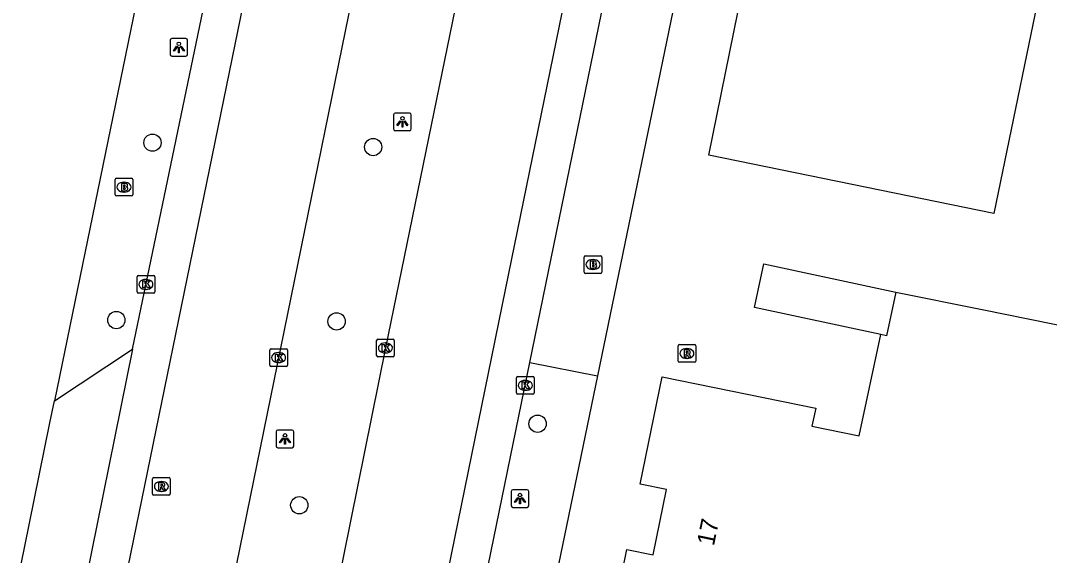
# Model space of a CAD drawing. Extents: x 157692 to 159670, y 381454 to 383289.
# Drawn here: x 158526.5 to 158584.8, y 382215.7 to 382246 of the extents above; entities that cross this region are included whole.
import ezdxf

# ---------------------------------------------------------------- set-up
doc = ezdxf.new("R2010")
doc.units = 0
for name, color, linetype in [('IMGEO_Boom', 7, 'Continuous'), ('IMGEO_Brandkraan', 7, 'Continuous'), ('IMGEO_Kolk', 7, 'Continuous'), ('IMGEO_Lichtpunt', 7, 'Continuous'), ('IMGEO_Pand', 7, 'Continuous'), ('IMGEO_Pand_nummerreeks', 7, 'Continuous'), ('IMGEO_Rijbaan_lokaal_gesloten', 7, 'Continuous'), ('IMGEO_Rijbaan_lokaal_open', 7, 'Continuous'), ('IMGEO_Rioolput', 7, 'Continuous'), ('IMGEO_Voetpad_open', 7, 'Continuous')]:
    doc.layers.add(name, color=color, linetype=linetype)

msp = doc.modelspace()

# ---------------------------------------------------------------- linework, layer by layer
at = {"layer": 'IMGEO_Boom'}
for centre in [(158534, 382239.078), (158546.504, 382238.83), (158531.952, 382229.033), (158544.431, 382228.958), (158555.821, 382223.161), (158542.318, 382218.546)]:
    msp.add_circle(centre, 0.489, dxfattribs=at)
at = {"layer": 'IMGEO_Brandkraan'}
for p, q in [((158531.887, 382236.134), (158531.887, 382236.986)), ((158531.962, 382237.06), (158532.814, 382237.06)), ((158532.375, 382236.84), (158532.4, 382236.84)), ((158532.888, 382236.986), (158532.888, 382236.134)), ((158532.814, 382236.06), (158531.962, 382236.06)), ((158532.398, 382236.28), (158532.373, 382236.28)), ((158558.455, 382231.751), (158558.455, 382232.603)), ((158558.53, 382232.677), (158559.382, 382232.677)), ((158559.456, 382232.603), (158559.456, 382231.751)), ((158558.943, 382232.457), (158558.968, 382232.457)), ((158559.382, 382231.677), (158558.53, 382231.677)), ((158558.966, 382231.897), (158558.941, 382231.897))]:
    msp.add_line(p, q, dxfattribs=at)
for points in [[(158531.887, 382236.134), (158531.887, 382236.986)], [(158531.962, 382237.06), (158532.814, 382237.06)], [(158532.235, 382236.76), (158532.235, 382236.36), (158532.448, 382236.36)], [(158532.466, 382236.76), (158532.235, 382236.76)], [(158532.414, 382236.679), (158532.36, 382236.679), (158532.36, 382236.603)], [(158532.888, 382236.986), (158532.888, 382236.134)], [(158532.814, 382236.06), (158531.962, 382236.06)], [(158532.36, 382236.603), (158532.413, 382236.603)], [(158532.422, 382236.527), (158532.36, 382236.527), (158532.36, 382236.446)], [(158532.36, 382236.446), (158532.422, 382236.446)], [(158558.455, 382231.751), (158558.455, 382232.603)], [(158558.53, 382232.677), (158559.382, 382232.677)], [(158559.456, 382232.603), (158559.456, 382231.751)], [(158558.803, 382232.377), (158558.803, 382231.977), (158559.016, 382231.977)], [(158559.034, 382232.377), (158558.803, 382232.377)], [(158558.982, 382232.296), (158558.928, 382232.296), (158558.928, 382232.22)], [(158558.928, 382232.22), (158558.981, 382232.22)], [(158558.99, 382232.144), (158558.928, 382232.144), (158558.928, 382232.063)], [(158558.928, 382232.063), (158558.99, 382232.063)], [(158559.382, 382231.677), (158558.53, 382231.677)]]:
    msp.add_lwpolyline(points, dxfattribs=at)
for centre, radius, start, end in [((158531.964, 382236.984), 0.0765, 91.55205, 178.44795), ((158531.964, 382236.984), 0.0765, 91.55205, 178.44795), ((158532.415, 382236.641), 0.0379, 267.82845, 90.93552), ((158532.47, 382236.615), 0.145, 59.4692, 91.53667), ((158532.495, 382236.662), 0.0922, 285.51372, 58.15012), ((158532.812, 382236.984), 0.0765, 1.55205, 88.44795), ((158532.812, 382236.984), 0.0765, 1.55205, 88.44795), ((158531.964, 382236.136), 0.0765, 181.55205, 268.44795), ((158531.964, 382236.136), 0.0765, 181.55205, 268.44795), ((158532.423, 382236.486), 0.0404, 269.87594, 90.50774), ((158532.454, 382236.611), 0.251, 268.66757, 293.53466), ((158532.5, 382236.47), 0.105, 301.31148, 78.98903), ((158532.812, 382236.136), 0.0765, 271.55205, 358.44795), ((158532.812, 382236.136), 0.0765, 271.55205, 358.44795), ((158558.532, 382232.601), 0.0765, 91.55205, 178.44795), ((158558.532, 382232.601), 0.0765, 91.55205, 178.44795), ((158559.38, 382232.601), 0.0765, 1.55205, 88.44795), ((158559.38, 382232.601), 0.0765, 1.55205, 88.44795), ((158558.983, 382232.258), 0.0379, 267.82845, 90.93552), ((158558.991, 382232.103), 0.0404, 269.87594, 90.50774), ((158559.022, 382232.228), 0.251, 268.66757, 293.53466), ((158559.038, 382232.232), 0.145, 59.4692, 91.53667), ((158559.063, 382232.279), 0.0922, 285.51372, 58.15012), ((158559.068, 382232.087), 0.105, 301.31148, 78.98903), ((158558.532, 382231.753), 0.0765, 181.55205, 268.44795), ((158558.532, 382231.753), 0.0765, 181.55205, 268.44795), ((158559.38, 382231.753), 0.0765, 271.55205, 358.44795), ((158559.38, 382231.753), 0.0765, 271.55205, 358.44795)]:
    msp.add_arc(centre, radius, start, end, dxfattribs=at)
for centre, major_axis, ratio, start_param, end_param in [((158532.374, 382236.56), (-0.387, 0.002), 0.722429, 4.712389, 7.853982), ((158532.399, 382236.56), (-0.39, 0.002), 0.717154, 1.570796, 4.712389), ((158558.942, 382232.177), (-0.387, 0.002), 0.722429, 4.712389, 7.853982), ((158558.967, 382232.177), (-0.39, 0.002), 0.717154, 1.570796, 4.712389)]:
    msp.add_ellipse(centre, major_axis=major_axis, ratio=ratio, start_param=start_param, end_param=end_param, dxfattribs=at)
at = {"layer": 'IMGEO_Kolk'}
for p, q in [((158533.126, 382230.625), (158533.126, 382231.477)), ((158533.201, 382231.551), (158534.053, 382231.551)), ((158534.127, 382231.477), (158534.127, 382230.625)), ((158533.614, 382231.331), (158533.639, 382231.331)), ((158534.053, 382230.551), (158533.201, 382230.551)), ((158533.637, 382230.771), (158533.612, 382230.771)), ((158546.701, 382227.029), (158546.701, 382227.881)), ((158546.776, 382227.955), (158547.628, 382227.955)), ((158547.702, 382227.881), (158547.702, 382227.029)), ((158540.643, 382226.482), (158540.643, 382227.334)), ((158540.718, 382227.408), (158541.57, 382227.408)), ((158541.644, 382227.334), (158541.644, 382226.482)), ((158547.189, 382227.735), (158547.214, 382227.735)), ((158541.131, 382227.188), (158541.156, 382227.188)), ((158547.628, 382226.955), (158546.776, 382226.955)), ((158547.212, 382227.175), (158547.187, 382227.175)), ((158541.57, 382226.408), (158540.718, 382226.408)), ((158541.154, 382226.628), (158541.129, 382226.628)), ((158554.623, 382224.908), (158554.623, 382225.76)), ((158554.698, 382225.834), (158555.55, 382225.834)), ((158555.111, 382225.614), (158555.136, 382225.614)), ((158555.624, 382225.76), (158555.624, 382224.908)), ((158555.134, 382225.054), (158555.109, 382225.054)), ((158555.55, 382224.834), (158554.698, 382224.834))]:
    msp.add_line(p, q, dxfattribs=at)
for points in [[(158533.126, 382230.625), (158533.126, 382231.477)], [(158533.201, 382231.551), (158534.053, 382231.551)], [(158534.127, 382231.477), (158534.127, 382230.625)], [(158533.447, 382231.251), (158533.57, 382231.251), (158533.57, 382231.1), (158533.7, 382231.251), (158533.864, 382231.251), (158533.718, 382231.1), (158533.871, 382230.851), (158533.719, 382230.851), (158533.634, 382231.015), (158533.57, 382230.948), (158533.57, 382230.851), (158533.447, 382230.851), (158533.447, 382231.251)], [(158534.053, 382230.551), (158533.201, 382230.551)], [(158546.701, 382227.029), (158546.701, 382227.881)], [(158546.776, 382227.955), (158547.628, 382227.955)], [(158547.702, 382227.881), (158547.702, 382227.029)], [(158540.643, 382226.482), (158540.643, 382227.334)], [(158540.718, 382227.408), (158541.57, 382227.408)], [(158541.644, 382227.334), (158541.644, 382226.482)], [(158547.022, 382227.655), (158547.145, 382227.655), (158547.145, 382227.504), (158547.275, 382227.655), (158547.439, 382227.655), (158547.293, 382227.504), (158547.446, 382227.255), (158547.294, 382227.255), (158547.209, 382227.419), (158547.145, 382227.352), (158547.145, 382227.255), (158547.022, 382227.255), (158547.022, 382227.655)], [(158540.964, 382227.108), (158541.087, 382227.108), (158541.087, 382226.957), (158541.217, 382227.108), (158541.381, 382227.108), (158541.235, 382226.957), (158541.388, 382226.708), (158541.236, 382226.708), (158541.151, 382226.872), (158541.087, 382226.805), (158541.087, 382226.708), (158540.964, 382226.708), (158540.964, 382227.108)], [(158547.628, 382226.955), (158546.776, 382226.955)], [(158541.57, 382226.408), (158540.718, 382226.408)], [(158554.623, 382224.908), (158554.623, 382225.76)], [(158554.698, 382225.834), (158555.55, 382225.834)], [(158554.944, 382225.534), (158555.067, 382225.534), (158555.067, 382225.383), (158555.197, 382225.534), (158555.361, 382225.534), (158555.215, 382225.383), (158555.368, 382225.134), (158555.216, 382225.134), (158555.131, 382225.298), (158555.067, 382225.231), (158555.067, 382225.134), (158554.944, 382225.134), (158554.944, 382225.534)], [(158555.624, 382225.76), (158555.624, 382224.908)], [(158555.55, 382224.834), (158554.698, 382224.834)]]:
    msp.add_lwpolyline(points, dxfattribs=at)
for centre, start, end in [((158533.203, 382231.475), 91.55205, 178.44795), ((158533.203, 382231.475), 91.55205, 178.44795), ((158534.051, 382231.475), 1.55205, 88.44795), ((158534.051, 382231.475), 1.55205, 88.44795), ((158533.203, 382230.627), 181.55205, 268.44795), ((158533.203, 382230.627), 181.55205, 268.44795), ((158534.051, 382230.627), 271.55205, 358.44795), ((158534.051, 382230.627), 271.55205, 358.44795), ((158546.778, 382227.879), 91.55205, 178.44795), ((158546.778, 382227.879), 91.55205, 178.44795), ((158547.626, 382227.879), 1.55205, 88.44795), ((158547.626, 382227.879), 1.55205, 88.44795), ((158540.72, 382227.332), 91.55205, 178.44795), ((158540.72, 382227.332), 91.55205, 178.44795), ((158541.568, 382227.332), 1.55205, 88.44795), ((158541.568, 382227.332), 1.55205, 88.44795), ((158546.778, 382227.031), 181.55205, 268.44795), ((158546.778, 382227.031), 181.55205, 268.44795), ((158547.626, 382227.031), 271.55205, 358.44795), ((158547.626, 382227.031), 271.55205, 358.44795), ((158540.72, 382226.484), 181.55205, 268.44795), ((158540.72, 382226.484), 181.55205, 268.44795), ((158541.568, 382226.484), 271.55205, 358.44795), ((158541.568, 382226.484), 271.55205, 358.44795), ((158554.7, 382225.758), 91.55205, 178.44795), ((158554.7, 382225.758), 91.55205, 178.44795), ((158555.548, 382225.758), 1.55205, 88.44795), ((158555.548, 382225.758), 1.55205, 88.44795), ((158554.7, 382224.91), 181.55205, 268.44795), ((158554.7, 382224.91), 181.55205, 268.44795), ((158555.548, 382224.91), 271.55205, 358.44795), ((158555.548, 382224.91), 271.55205, 358.44795)]:
    msp.add_arc(centre, 0.0765, start, end, dxfattribs=at)
for centre, major_axis, ratio, start_param, end_param in [((158533.613, 382231.051), (-0.387, 0.002), 0.722429, 4.712389, 7.853982), ((158533.638, 382231.051), (-0.39, 0.002), 0.717154, 1.570796, 4.712389), ((158547.188, 382227.455), (-0.387, 0.002), 0.722429, 4.712389, 7.853982), ((158547.213, 382227.455), (-0.39, 0.002), 0.717154, 1.570796, 4.712389), ((158541.13, 382226.908), (-0.387, 0.002), 0.722429, 4.712389, 7.853982), ((158541.155, 382226.908), (-0.39, 0.002), 0.717154, 1.570796, 4.712389), ((158555.11, 382225.334), (-0.387, 0.002), 0.722429, 4.712389, 7.853982), ((158555.135, 382225.334), (-0.39, 0.002), 0.717154, 1.570796, 4.712389)]:
    msp.add_ellipse(centre, major_axis=major_axis, ratio=ratio, start_param=start_param, end_param=end_param, dxfattribs=at)
at = {"layer": 'IMGEO_Lichtpunt'}
for p, q in [((158534.995, 382244.88), (158534.995, 382244.073)), ((158534.995, 382244.88), (158534.995, 382244.073)), ((158535.897, 382244.975), (158535.089, 382244.975)), ((158535.897, 382244.975), (158535.089, 382244.975)), ((158535.991, 382244.073), (158535.991, 382244.88)), ((158535.991, 382244.073), (158535.991, 382244.88)), ((158535.089, 382243.979), (158535.897, 382243.979)), ((158535.089, 382243.979), (158535.897, 382243.979)), ((158548.567, 382240.755), (158547.759, 382240.755)), ((158548.567, 382240.755), (158547.759, 382240.755)), ((158547.665, 382240.66), (158547.665, 382239.853)), ((158547.665, 382240.66), (158547.665, 382239.853)), ((158548.661, 382239.853), (158548.661, 382240.66)), ((158548.661, 382239.853), (158548.661, 382240.66)), ((158547.759, 382239.759), (158548.567, 382239.759)), ((158547.759, 382239.759), (158548.567, 382239.759)), ((158541.005, 382222.706), (158541.005, 382221.899)), ((158541.005, 382222.706), (158541.005, 382221.899)), ((158541.907, 382222.801), (158541.099, 382222.801)), ((158541.907, 382222.801), (158541.099, 382222.801)), ((158542.001, 382221.899), (158542.001, 382222.706)), ((158542.001, 382221.899), (158542.001, 382222.706)), ((158541.099, 382221.805), (158541.907, 382221.805)), ((158541.099, 382221.805), (158541.907, 382221.805)), ((158554.326, 382219.327), (158554.326, 382218.52)), ((158554.326, 382219.327), (158554.326, 382218.52)), ((158555.228, 382219.422), (158554.42, 382219.422)), ((158555.228, 382219.422), (158554.42, 382219.422)), ((158555.322, 382218.52), (158555.322, 382219.327)), ((158555.322, 382218.52), (158555.322, 382219.327)), ((158554.42, 382218.426), (158555.228, 382218.426)), ((158554.42, 382218.426), (158555.228, 382218.426))]:
    msp.add_line(p, q, dxfattribs=at)
for points in [[(158535.369, 382244.544), (158535.408, 382244.516), (158535.22, 382244.254), (158535.182, 382244.281), (158535.369, 382244.544)], [(158535.471, 382244.496), (158535.518, 382244.496), (158535.518, 382244.174), (158535.471, 382244.174), (158535.471, 382244.496)], [(158535.581, 382244.516), (158535.619, 382244.543), (158535.806, 382244.281), (158535.767, 382244.253), (158535.581, 382244.516)], [(158548.039, 382240.324), (158548.078, 382240.296), (158547.89, 382240.034), (158547.852, 382240.061), (158548.039, 382240.324)], [(158548.141, 382240.276), (158548.188, 382240.276), (158548.188, 382239.954), (158548.141, 382239.954), (158548.141, 382240.276)], [(158548.251, 382240.296), (158548.289, 382240.323), (158548.476, 382240.061), (158548.437, 382240.033), (158548.251, 382240.296)], [(158541.379, 382222.37), (158541.418, 382222.342), (158541.23, 382222.08), (158541.192, 382222.107), (158541.379, 382222.37)], [(158541.481, 382222.322), (158541.528, 382222.322), (158541.528, 382222), (158541.481, 382222), (158541.481, 382222.322)], [(158541.591, 382222.342), (158541.629, 382222.369), (158541.816, 382222.107), (158541.777, 382222.079), (158541.591, 382222.342)], [(158554.7, 382218.991), (158554.739, 382218.963), (158554.551, 382218.701), (158554.513, 382218.728), (158554.7, 382218.991)], [(158554.802, 382218.943), (158554.849, 382218.943), (158554.849, 382218.621), (158554.802, 382218.621), (158554.802, 382218.943)], [(158554.912, 382218.963), (158554.95, 382218.99), (158555.137, 382218.728), (158555.098, 382218.7), (158554.912, 382218.963)]]:
    msp.add_lwpolyline(points, dxfattribs=at)
for centre in [(158535.494, 382244.678), (158548.164, 382240.458), (158541.504, 382222.504), (158554.825, 382219.125)]:
    msp.add_circle(centre, 0.0994, dxfattribs=at)
for centre, start, end in [((158535.089, 382244.88), 90, 180), ((158535.089, 382244.88), 90, 180), ((158535.897, 382244.88), 0, 90), ((158535.897, 382244.88), 0, 90), ((158535.089, 382244.073), 180, 270), ((158535.089, 382244.073), 180, 270), ((158535.897, 382244.073), 270, 0), ((158535.897, 382244.073), 270, 360), ((158547.759, 382240.66), 90, 180), ((158547.759, 382240.66), 90, 180), ((158548.567, 382240.66), 0, 90), ((158548.567, 382240.66), 0, 90), ((158547.759, 382239.853), 180, 270), ((158547.759, 382239.853), 180, 270), ((158548.567, 382239.853), 270, 0), ((158548.567, 382239.853), 270, 360), ((158541.099, 382222.706), 90, 180), ((158541.099, 382222.706), 90, 180), ((158541.907, 382222.706), 0, 90), ((158541.907, 382222.706), 0, 90), ((158541.099, 382221.899), 180, 270), ((158541.099, 382221.899), 180, 270), ((158541.907, 382221.899), 270, 0), ((158541.907, 382221.899), 270, 360), ((158554.42, 382219.327), 90, 180), ((158554.42, 382219.327), 90, 180), ((158555.228, 382219.327), 0, 90), ((158555.228, 382219.327), 0, 90), ((158554.42, 382218.52), 180, 270), ((158554.42, 382218.52), 180, 270), ((158555.228, 382218.52), 270, 0), ((158555.228, 382218.52), 270, 360)]:
    msp.add_arc(centre, 0.0946, start, end, dxfattribs=at)
at = {"layer": 'IMGEO_Pand'}
for points in [[(158625.252, 382249.584), (158619.878, 382250.685), (158600.86, 382254.58), (158601.058, 382255.546), (158598.989, 382255.97), (158598.787, 382254.979), (158586.303, 382257.536), (158584.749, 382250), (158581.669, 382235.069), (158570.413, 382237.369), (158565.514, 382238.37), (158567.892, 382250), (158570.108, 382260.839), (158567.371, 382261.4), (158568.934, 382269.03)], [(158575.263, 382228.214), (158568.104, 382229.749), (158568.635, 382232.223), (158576.115, 382230.619)], [(158576.115, 382230.619), (158575.584, 382228.145), (158575.263, 382228.214)], [(158576.115, 382230.619), (158581.016, 382229.628), (158629.34, 382219.832), (158624.324, 382195.285)], [(158558.961, 382206.635), (158560.882, 382216.032), (158562.364, 382215.729), (158563.119, 382219.432), (158561.639, 382219.733), (158562.884, 382225.827), (158571.578, 382224.05), (158571.367, 382223.019), (158574.032, 382222.478), (158575.263, 382228.214)]]:
    msp.add_lwpolyline(points, dxfattribs=at)
at = {"layer": 'IMGEO_Rijbaan_lokaal_gesloten'}
for points in [[(158522.982, 382137.975), (158549.349, 382267.06), (158553.124, 382285.066), (158561.45, 382326.139), (158561.609, 382326.746), (158561.897, 382327.314), (158562.266, 382327.772), (158562.742, 382328.162), (158563.281, 382328.442), (158563.854, 382328.604), (158564.425, 382328.647), (158564.939, 382328.591), (158565.051, 382328.557)], [(158566.644, 382322.187), (158547.202, 382227.455), (158542.075, 382202.135), (158534.877, 382167.21), (158528.747, 382136.998)], [(158532.866, 382227.394), (158537.807, 382251.157), (158545.126, 382287.308), (158547.764, 382300.168)], [(158549.739, 382298.691), (158547.418, 382287.352), (158541.544, 382258.661), (158528.593, 382195.516), (158527.621, 382193.95), (158526.611, 382192.236), (158525.428, 382190.17), (158525.289, 382189.937), (158525.073, 382189.43), (158524.398, 382187.848), (158524.097, 382187.038), (158523.847, 382186.302), (158523.361, 382184.485)], [(158563.237, 382275.98), (158554.178, 382231.666), (158544.988, 382186.707), (158534.64, 382136.161)], [(158555.39, 382226.63), (158560.201, 382250.104)], [(158532.866, 382227.394), (158528.224, 382204.425)], [(158549.561, 382198.266), (158555.39, 382226.63)]]:
    msp.add_lwpolyline(points, dxfattribs=at)
at = {"layer": 'IMGEO_Rijbaan_lokaal_open'}
for points in [[(158563.842, 382248.283), (158559.221, 382225.883)], [(158528.445, 382224.468), (158532.866, 382227.394)], [(158555.39, 382226.63), (158559.221, 382225.883)], [(158524.987, 382207.53), (158526.326, 382214.089), (158527.009, 382217.437), (158528.187, 382223.205), (158528.445, 382224.468)]]:
    msp.add_lwpolyline(points, dxfattribs=at)
at = {"layer": 'IMGEO_Rioolput'}
for p, q in [((158563.779, 382226.714), (158563.779, 382227.566)), ((158563.854, 382227.64), (158564.706, 382227.64)), ((158564.267, 382227.42), (158564.292, 382227.42)), ((158564.78, 382227.566), (158564.78, 382226.714)), ((158564.29, 382226.86), (158564.265, 382226.86)), ((158564.706, 382226.64), (158563.854, 382226.64)), ((158534.005, 382219.184), (158534.005, 382220.036)), ((158534.08, 382220.11), (158534.932, 382220.11)), ((158534.493, 382219.89), (158534.518, 382219.89)), ((158535.006, 382220.036), (158535.006, 382219.184)), ((158534.516, 382219.33), (158534.491, 382219.33)), ((158534.932, 382219.11), (158534.08, 382219.11))]:
    msp.add_line(p, q, dxfattribs=at)
for points in [[(158563.779, 382226.714), (158563.779, 382227.566)], [(158563.854, 382227.64), (158564.706, 382227.64)], [(158564.368, 382227.338), (158564.116, 382227.34), (158564.116, 382226.94)], [(158564.78, 382227.566), (158564.78, 382226.714)], [(158564.116, 382226.94), (158564.24, 382226.94), (158564.24, 382227.102), (158564.251, 382227.102)], [(158564.294, 382227.259), (158564.24, 382227.259), (158564.24, 382227.178)], [(158564.24, 382227.178), (158564.292, 382227.178)], [(158564.298, 382227.073), (158564.369, 382226.94), (158564.509, 382226.94), (158564.444, 382227.066)], [(158564.706, 382226.64), (158563.854, 382226.64)], [(158534.005, 382219.184), (158534.005, 382220.036)], [(158534.08, 382220.11), (158534.932, 382220.11)], [(158534.594, 382219.808), (158534.342, 382219.81), (158534.342, 382219.41)], [(158534.52, 382219.729), (158534.466, 382219.729), (158534.466, 382219.648)], [(158535.006, 382220.036), (158535.006, 382219.184)], [(158534.342, 382219.41), (158534.466, 382219.41), (158534.466, 382219.572), (158534.477, 382219.572)], [(158534.466, 382219.648), (158534.518, 382219.648)], [(158534.524, 382219.543), (158534.595, 382219.41), (158534.735, 382219.41), (158534.67, 382219.536)], [(158534.932, 382219.11), (158534.08, 382219.11)]]:
    msp.add_lwpolyline(points, dxfattribs=at)
for centre, radius, start, end in [((158563.856, 382227.564), 0.0765, 91.55205, 178.44795), ((158563.856, 382227.564), 0.0765, 91.55205, 178.44795), ((158564.367, 382227.228), 0.109, 350.36119, 89.41601), ((158564.704, 382227.564), 0.0765, 1.55205, 88.44795), ((158564.704, 382227.564), 0.0765, 1.55205, 88.44795), ((158563.856, 382226.716), 0.0765, 181.55205, 268.44795), ((158563.856, 382226.716), 0.0765, 181.55205, 268.44795), ((158564.25, 382227.049), 0.0533, 26.02933, 88.69889), ((158564.276, 382227.367), 0.19, 274.7715, 282.96867), ((158564.3, 382227.163), 0.0964, 77.00612, 93.18647), ((158564.314, 382227.22), 0.0378, 276.66336, 79.67722), ((158564.365, 382227.228), 0.112, 277.58423, 350.98172), ((158564.349, 382227.013), 0.108, 29.51342, 73.79051), ((158564.704, 382226.716), 0.0765, 271.55205, 358.44795), ((158564.704, 382226.716), 0.0765, 271.55205, 358.44795), ((158534.082, 382220.034), 0.0765, 91.55205, 178.44795), ((158534.082, 382220.034), 0.0765, 91.55205, 178.44795), ((158534.526, 382219.633), 0.0964, 77.00612, 93.18647), ((158534.54, 382219.69), 0.0378, 276.66336, 79.67722), ((158534.593, 382219.698), 0.109, 350.36119, 89.41601), ((158534.93, 382220.034), 0.0765, 1.55205, 88.44795), ((158534.93, 382220.034), 0.0765, 1.55205, 88.44795), ((158534.082, 382219.186), 0.0765, 181.55205, 268.44795), ((158534.082, 382219.186), 0.0765, 181.55205, 268.44795), ((158534.476, 382219.519), 0.0533, 26.02933, 88.69889), ((158534.502, 382219.837), 0.19, 274.7715, 282.96867), ((158534.591, 382219.698), 0.112, 277.58423, 350.98172), ((158534.575, 382219.483), 0.108, 29.51342, 73.79051), ((158534.93, 382219.186), 0.0765, 271.55205, 358.44795), ((158534.93, 382219.186), 0.0765, 271.55205, 358.44795)]:
    msp.add_arc(centre, radius, start, end, dxfattribs=at)
for centre, major_axis, ratio, start_param, end_param in [((158564.266, 382227.14), (-0.387, 0.002), 0.722429, 4.712389, 7.853982), ((158564.291, 382227.14), (-0.39, 0.002), 0.717154, 1.570796, 4.712389), ((158534.492, 382219.61), (-0.387, 0.002), 0.722429, 4.712389, 7.853982), ((158534.517, 382219.61), (-0.39, 0.002), 0.717154, 1.570796, 4.712389)]:
    msp.add_ellipse(centre, major_axis=major_axis, ratio=ratio, start_param=start_param, end_param=end_param, dxfattribs=at)
at = {"layer": 'IMGEO_Voetpad_open'}
for points in [[(158549.165, 382325.299), (158528.445, 382224.468)], [(158559.221, 382225.883), (158556.642, 382213.448), (158553.461, 382197.47)]]:
    msp.add_lwpolyline(points, dxfattribs=at)

# ---------------------------------------------------------------- texts
at = {"layer": 'IMGEO_Pand_nummerreeks'}
msp.add_text('17', height=1, rotation=78.47599, dxfattribs=at).set_placement((158565.809, 382216.205))

doc.saveas('drawing.dxf')
